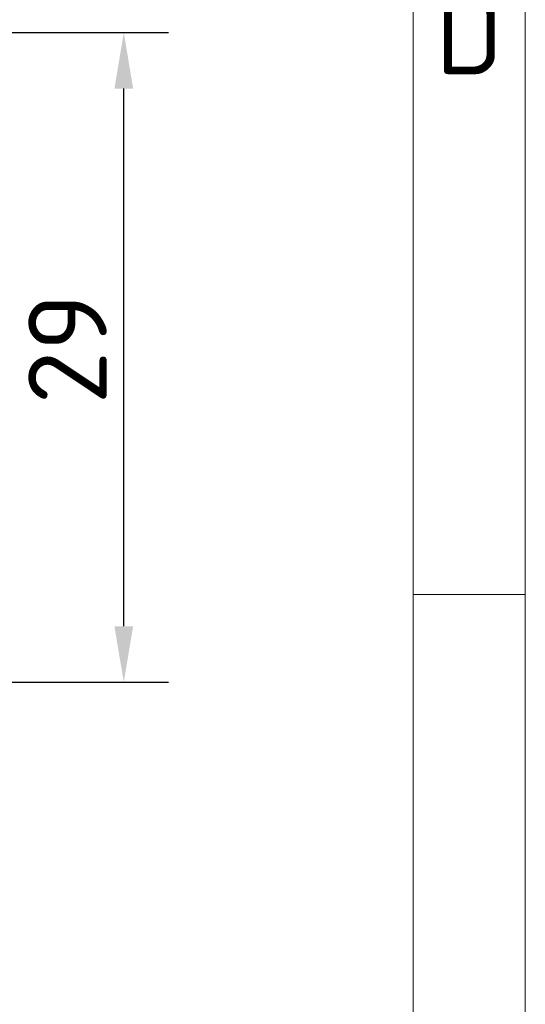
# Model space of a CAD drawing. Header units: millimetres. Extents: x 5 to 589, y 5 to 415.
# Tile 377 of 408: x 566 to 589, y 192 to 236. Entities that reach past the tile are written whole.
import ezdxf

# ---------------------------------------------------------------- set-up
doc = ezdxf.new("R2010")
doc.units = ezdxf.units.MM
doc.layers.add('Bemaßung (ISO)', color=7, linetype='Continuous', lineweight=25)
doc.layers.add('Rahmen (ISO)', color=7, linetype='Continuous', lineweight=70)
doc.styles.add('Notiztext (ISO)', font='isocpeur.ttf')
doc.dimstyles.new('Standard (ISO)', dxfattribs={"dimtxt": 3.5, "dimasz": 2.5, "dimexe": 2, "dimexo": 0, "dimgap": 0.762, "dimtad": 1, "dimtoh": 1, "dimdec": 8, "dimdsep": 46, "dimtxsty": 'Notiztext (ISO)', "dimcen": 0.09, "dimdle": 10, "dimclrd": 256, "dimclre": 256, "dimclrt": 256, "dimadec": 6, "dimazin": 2, "dimtfac": 0.514286, "dimtdec": 3, "dimtmove": 0, "dimatfit": 3, "dimfxl": 1, "dimtolj": 1, "dimlwd": -1, "dimlwe": -1, "dimarcsym": 0})

# ---------------------------------------------------------------- blocks, each defined once
blk = doc.blocks.new('Ränder Basler-A2')
at = {"layer": 'Rahmen (ISO)', "color": 7, "lineweight": 18}
blk.add_line((589, 5), (589, 415), dxfattribs=at)
at = {"layer": 'Rahmen (ISO)', "lineweight": 18}
for p, q in [((584, 410), (584, 10)), ((584, 210), (589, 210))]:
    blk.add_line(p, q, dxfattribs=at)
at = {"layer": 'Rahmen (ISO)', "insert": (586.5, 235), "char_height": 3.5, "attachment_point": 5, "style": 'Notiztext (ISO)'}
blk.add_mtext('\\fISOCPEUR|b0|i0;D', dxfattribs=at)
blk = doc.blocks.new('*D17')
at = {"layer": 'Bemaßung (ISO)', "transparency": 16777216}
for p, q in [((534.891, 235.11), (573.076, 235.11)), ((571.076, 208.584), (571.076, 232.61)), ((539.702, 206.084), (573.076, 206.084))]:
    blk.add_line(p, q, dxfattribs=at)
for points in [[(570.659, 232.61), (571.493, 232.61), (571.076, 235.11)], [(570.659, 208.584), (571.493, 208.584), (571.076, 206.084)]]:
    blk.add_solid(points, dxfattribs=at)
at = {"layer": 'Defpoints', "color": 0, "transparency": 16777216}
for p in [(534.891, 235.11), (571.076, 235.11), (539.702, 206.084)]:
    blk.add_point(p, dxfattribs=at)
at = {"layer": 'Bemaßung (ISO)', "transparency": 16777216, "insert": (566.814, 218.497), "char_height": 3.5, "attachment_point": 1, "rotation": 90, "style": 'Notiztext (ISO)'}
blk.add_mtext('\\A1;29', dxfattribs=at)

msp = doc.modelspace()

# ---------------------------------------------------------------- block references
msp.add_blockref('Ränder Basler-A2', (0, 0))

# ---------------------------------------------------------------- dimensions: what is measured, and where the dimension line sits
at = {"layer": 'Bemaßung (ISO)'}
dim = msp.add_linear_dim(base=(571.07607428, 235.11018199), p1=(539.70159516, 206.08406734), p2=(534.89107537, 235.11018199), angle=270, dimstyle='Standard (ISO)', override={"dimgap": 0.762, "dimtoh": 0, "dimdec": 1, "dimtol": 0, "dimlim": 0, "dimtp": 0, "dimtm": 0, "dimtdec": 3, "dimtofl": 0, "dimatfit": 1}, dxfattribs=at)
dim.commit()
dim.dimension.update_dxf_attribs({"geometry": '*D17', "text_midpoint": (571.07607428, 220.59713469), "dimtype": 160})

doc.saveas('drawing.dxf')
